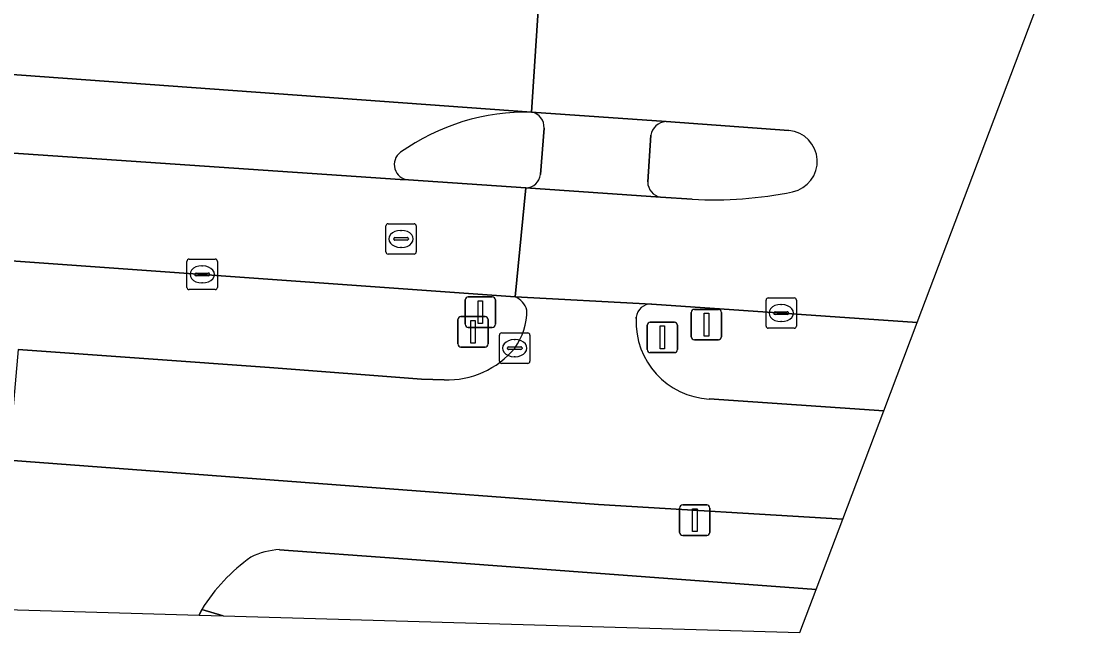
# Model space of a CAD drawing. Extents: x 155018 to 156648, y 383979 to 385733.
# Drawn here: x 155861.93 to 155897.08, y 383986.42 to 384006.48 of the extents above; entities that cross this region are included whole.
import ezdxf

# ---------------------------------------------------------------- set-up
doc = ezdxf.new("R2010")
doc.units = 0
for name, color, linetype in [('IMGEO_Berm_groen', 7, 'Continuous'), ('IMGEO_Fietspad_gesloten', 7, 'Continuous'), ('IMGEO_Kolk', 7, 'Continuous'), ('IMGEO_Lichtmast', 7, 'Continuous'), ('IMGEO_Rijbaan_lokaal_gesloten', 7, 'Continuous'), ('IMGEO_Rioolput', 7, 'Continuous'), ('IMGEO_Verkeersbordpaal', 7, 'Continuous'), ('IMGEO_Verkeerseiland_gesloten', 7, 'Continuous'), ('IMGEO_Voetpad_gesloten', 7, 'Continuous')]:
    doc.layers.add(name, color=color, linetype=linetype)

msp = doc.modelspace()

# ---------------------------------------------------------------- linework, layer by layer
at = {"layer": 'IMGEO_Berm_groen'}
for points in [[(155878.135, 383997.446), (155868.028, 383998.166), (155859.901, 383998.745), (155859.718, 383998.758), (155855.655, 383999.069), (155854.237, 383999.194)], [(155890.232, 383993.702), (155891.328, 383996.597), (155882.623, 383997.203), (155882.609, 383997.204)], [(155882.109, 383996.771), (155882.107, 383996.749), (155882.106, 383996.727)], [(155861.829, 383995.709), (155870.079, 383995.123), (155875.06, 383994.744), (155875.807, 383994.719)], [(155884.505, 383994.088), (155890.232, 383993.702)], [(155870.405, 383989.143), (155874.304, 383988.855), (155888.014, 383987.841), (155888.884, 383990.14), (155880.872, 383990.62), (155872.698, 383991.237), (155861.51, 383992.082), (155859.606, 383992.226)], [(155852.848, 383987.427), (155867.764, 383986.994)], [(155867.764, 383986.994), (155867.852, 383987.184)]]:
    msp.add_lwpolyline(points, dxfattribs=at)
for centre, radius, start, end in [((155877.823, 383996.784), 0.732, 17.84, 64.7906), ((155876.359, 383997.007), 2.161, 324.6217, 0.0252), ((155882.59, 383996.721), 0.484, 87.7464, 174.0387), ((155884.642, 383996.622), 2.538, 177.6387, 266.9065), ((155875.921, 383997.566), 2.849, 267.7156, 320.5627), ((155872.922, 383984.028), 5.972, 125.3746, 148.103), ((155870.521, 383986.772), 2.374, 92.8042, 116.4128)]:
    msp.add_arc(centre, radius, start, end, dxfattribs=at)
at = {"layer": 'IMGEO_Fietspad_gesloten'}
for points in [[(155883.087, 384003.19), (155878.677, 384003.501)], [(155879.083, 384002.979), (155878.965, 384001.456)], [(155882.484, 384001.211), (155882.589, 384002.741)], [(155878.491, 384001.013), (155882.909, 384000.712)], [(155882.609, 383997.204), (155878.135, 383997.446)], [(155882.106, 383996.727), (155882.107, 383996.749), (155882.109, 383996.771)], [(155875.807, 383994.719), (155875.06, 383994.744), (155870.079, 383995.123), (155861.829, 383995.709), (155861.51, 383992.082), (155872.698, 383991.237), (155880.872, 383990.62), (155888.884, 383990.14), (155890.232, 383993.702)], [(155890.232, 383993.702), (155884.505, 383994.088)]]:
    msp.add_lwpolyline(points, dxfattribs=at)
for centre, radius, start, end in [((155878.596, 384003.019), 0.488, 355.2449, 80.505), ((155883.105, 384002.669), 0.521, 92.0085, 172.0676), ((155878.477, 384001.503), 0.49, 271.6124, 354.5152), ((155882.994, 384001.215), 0.51, 180.4628, 260.3795), ((155877.823, 383996.784), 0.732, 17.84, 64.7906), ((155876.359, 383997.007), 2.161, 324.6217, 0.0252), ((155882.59, 383996.721), 0.484, 87.7464, 174.0387), ((155884.642, 383996.622), 2.538, 177.6387, 266.9065), ((155875.921, 383997.566), 2.849, 267.7156, 320.5627)]:
    msp.add_arc(centre, radius, start, end, dxfattribs=at)
at = {"layer": 'IMGEO_Kolk'}
for p, q in [((155867.44, 383998.678), (155868.292, 383998.678)), ((155867.365, 383997.752), (155867.365, 383998.604)), ((155867.853, 383998.458), (155867.878, 383998.458)), ((155868.366, 383998.604), (155868.366, 383997.752)), ((155867.624, 383998.172), (155867.624, 383998.184)), ((155868.062, 383998.135), (155867.664, 383998.135)), ((155867.667, 383998.221), (155868.065, 383998.221)), ((155868.108, 383998.184), (155868.108, 383998.172)), ((155868.292, 383997.678), (155867.44, 383997.678)), ((155867.876, 383997.898), (155867.851, 383997.898)), ((155886.367, 383996.482), (155886.367, 383997.334)), ((155886.442, 383997.408), (155887.294, 383997.408)), ((155887.368, 383997.334), (155887.368, 383996.482)), ((155886.626, 383996.902), (155886.626, 383996.914)), ((155886.669, 383996.951), (155887.067, 383996.951)), ((155886.855, 383997.188), (155886.88, 383997.188)), ((155887.11, 383996.914), (155887.11, 383996.902)), ((155887.064, 383996.865), (155886.666, 383996.865)), ((155886.878, 383996.628), (155886.853, 383996.628)), ((155877.695, 383996.256), (155878.547, 383996.256)), ((155887.294, 383996.408), (155886.442, 383996.408)), ((155877.62, 383995.33), (155877.62, 383996.182)), ((155878.108, 383996.036), (155878.133, 383996.036)), ((155878.621, 383996.182), (155878.621, 383995.33)), ((155877.879, 383995.75), (155877.879, 383995.762)), ((155878.317, 383995.713), (155877.919, 383995.713)), ((155877.922, 383995.799), (155878.32, 383995.799)), ((155878.363, 383995.762), (155878.363, 383995.75)), ((155878.547, 383995.256), (155877.695, 383995.256)), ((155878.131, 383995.476), (155878.106, 383995.476))]:
    msp.add_line(p, q, dxfattribs=at)
for points in [[(155867.44, 383998.678), (155868.292, 383998.678)], [(155867.365, 383997.752), (155867.365, 383998.604)], [(155868.366, 383998.604), (155868.366, 383997.752)], [(155868.292, 383997.678), (155867.44, 383997.678)], [(155886.367, 383996.482), (155886.367, 383997.334)], [(155886.442, 383997.408), (155887.294, 383997.408)], [(155887.368, 383997.334), (155887.368, 383996.482)], [(155877.695, 383996.256), (155878.547, 383996.256)], [(155887.294, 383996.408), (155886.442, 383996.408)], [(155877.62, 383995.33), (155877.62, 383996.182)], [(155878.621, 383996.182), (155878.621, 383995.33)], [(155878.547, 383995.256), (155877.695, 383995.256)]]:
    msp.add_lwpolyline(points, dxfattribs=at)
for centre, radius, start, end in [((155867.442, 383998.602), 0.0765, 91.552, 178.448), ((155867.442, 383998.602), 0.0765, 91.552, 178.448), ((155868.29, 383998.602), 0.0765, 1.552, 88.448), ((155868.29, 383998.602), 0.0765, 1.552, 88.448), ((155867.664, 383998.181), 0.0403, 85.8775, 175.7526), ((155867.661, 383998.171), 0.0366, 178.938, 274.7102), ((155868.065, 383998.178), 0.043, 264.8664, 352.4533), ((155868.069, 383998.183), 0.0386, 1.7309, 96.639), ((155867.442, 383997.754), 0.0765, 181.552, 268.448), ((155867.442, 383997.754), 0.0765, 181.552, 268.448), ((155868.29, 383997.754), 0.0765, 271.552, 358.448), ((155868.29, 383997.754), 0.0765, 271.552, 358.448), ((155886.444, 383997.332), 0.0765, 91.552, 178.448), ((155886.444, 383997.332), 0.0765, 91.552, 178.448), ((155887.292, 383997.332), 0.0765, 1.552, 88.448), ((155887.292, 383997.332), 0.0765, 1.552, 88.448), ((155886.666, 383996.911), 0.0403, 85.8775, 175.7526), ((155887.071, 383996.913), 0.0386, 1.7309, 96.639), ((155886.663, 383996.901), 0.0366, 178.938, 274.7102), ((155887.067, 383996.908), 0.043, 264.8664, 352.4533), ((155877.697, 383996.18), 0.0765, 91.552, 178.448), ((155877.697, 383996.18), 0.0765, 91.552, 178.448), ((155878.545, 383996.18), 0.0765, 1.552, 88.448), ((155878.545, 383996.18), 0.0765, 1.552, 88.448), ((155886.444, 383996.484), 0.0765, 181.552, 268.448), ((155886.444, 383996.484), 0.0765, 181.552, 268.448), ((155887.292, 383996.484), 0.0765, 271.552, 358.448), ((155887.292, 383996.484), 0.0765, 271.552, 358.448), ((155877.919, 383995.759), 0.0403, 85.8775, 175.7526), ((155877.916, 383995.749), 0.0366, 178.938, 274.7102), ((155878.32, 383995.756), 0.043, 264.8664, 352.4533), ((155878.324, 383995.761), 0.0386, 1.7309, 96.639), ((155877.697, 383995.332), 0.0765, 181.552, 268.448), ((155877.697, 383995.332), 0.0765, 181.552, 268.448), ((155878.545, 383995.332), 0.0765, 271.552, 358.448), ((155878.545, 383995.332), 0.0765, 271.552, 358.448)]:
    msp.add_arc(centre, radius, start, end, dxfattribs=at)
for centre, major_axis, ratio, start_param, end_param in [((155867.852, 383998.178), (-0.387, 0.002), 0.722429, 4.712389, 7.853982), ((155867.877, 383998.178), (-0.39, 0.002), 0.717154, 1.570796, 4.712389), ((155886.854, 383996.908), (-0.387, 0.002), 0.722429, 4.712389, 7.853982), ((155886.879, 383996.908), (-0.39, 0.002), 0.717154, 1.570796, 4.712389), ((155878.107, 383995.756), (-0.387, 0.002), 0.722429, 4.712389, 7.853982), ((155878.132, 383995.756), (-0.39, 0.002), 0.717154, 1.570796, 4.712389)]:
    msp.add_ellipse(centre, major_axis=major_axis, ratio=ratio, start_param=start_param, end_param=end_param, dxfattribs=at)
at = {"layer": 'IMGEO_Lichtmast'}
for p, q in [((155876.496, 383996.539), (155876.496, 383997.339)), ((155876.496, 383997.339), (155876.496, 383996.539)), ((155876.596, 383997.439), (155877.386, 383997.439)), ((155877.386, 383997.439), (155876.596, 383997.439)), ((155877.486, 383997.339), (155877.486, 383996.539)), ((155877.486, 383996.539), (155877.486, 383997.339)), ((155883.916, 383996.129), (155883.916, 383996.929)), ((155883.916, 383996.929), (155883.916, 383996.129)), ((155884.016, 383997.029), (155884.806, 383997.029)), ((155884.806, 383997.029), (155884.016, 383997.029)), ((155884.906, 383996.929), (155884.906, 383996.129)), ((155884.906, 383996.129), (155884.906, 383996.929)), ((155877.386, 383996.439), (155876.596, 383996.439)), ((155876.596, 383996.439), (155877.386, 383996.439)), ((155884.806, 383996.029), (155884.016, 383996.029)), ((155884.016, 383996.029), (155884.806, 383996.029)), ((155883.633, 383990.609), (155884.423, 383990.609)), ((155884.423, 383990.609), (155883.633, 383990.609)), ((155883.533, 383989.709), (155883.533, 383990.509)), ((155883.533, 383990.509), (155883.533, 383989.709)), ((155884.523, 383990.509), (155884.523, 383989.709)), ((155884.523, 383989.709), (155884.523, 383990.509)), ((155884.423, 383989.609), (155883.633, 383989.609)), ((155883.633, 383989.609), (155884.423, 383989.609))]:
    msp.add_line(p, q, dxfattribs=at)
for points in [[(155876.916, 383997.314), (155877.066, 383997.314), (155877.066, 383996.564), (155876.916, 383996.564), (155876.916, 383997.314)], [(155884.336, 383996.904), (155884.486, 383996.904), (155884.486, 383996.154), (155884.336, 383996.154), (155884.336, 383996.904)], [(155883.953, 383990.484), (155884.103, 383990.484), (155884.103, 383989.734), (155883.953, 383989.734), (155883.953, 383990.484)]]:
    msp.add_lwpolyline(points, dxfattribs=at)
for centre, start, end in [((155876.596, 383997.339), 90, 180), ((155876.596, 383997.339), 90, 180), ((155877.386, 383997.339), 0, 90), ((155877.386, 383997.339), 360, 90), ((155884.016, 383996.929), 90, 180), ((155884.016, 383996.929), 90, 180), ((155884.806, 383996.929), 0, 90), ((155884.806, 383996.929), 360, 90), ((155876.596, 383996.539), 180, 270), ((155876.596, 383996.539), 180, 270), ((155877.386, 383996.539), 270, 0), ((155877.386, 383996.539), 270, 0), ((155884.016, 383996.129), 180, 270), ((155884.016, 383996.129), 180, 270), ((155884.806, 383996.129), 270, 0), ((155884.806, 383996.129), 270, 0), ((155883.633, 383990.509), 90, 180), ((155883.633, 383990.509), 90, 180), ((155884.423, 383990.509), 0, 90), ((155884.423, 383990.509), 360, 90), ((155883.633, 383989.709), 180, 270), ((155883.633, 383989.709), 180, 270), ((155884.423, 383989.709), 270, 0), ((155884.423, 383989.709), 270, 0)]:
    msp.add_arc(centre, 0.1, start, end, dxfattribs=at)
at = {"layer": 'IMGEO_Rijbaan_lokaal_gesloten'}
for points in [[(155891.328, 383996.597), (155897.084, 384011.803), (155895.152, 384011.784), (155894.282, 384008.95)], [(155879.989, 384006.958), (155878.906, 384007.01), (155878.677, 384003.501), (155883.087, 384003.19), (155887.121, 384002.896)], [(155854.237, 383999.194), (155855.655, 383999.069), (155859.718, 383998.758), (155859.901, 383998.745), (155868.028, 383998.166), (155878.135, 383997.446), (155878.491, 384001.013), (155874.638, 384001.279), (155874.367, 384001.288), (155861.023, 384002.2), (155860.966, 384002.213), (155855.918, 384002.59), (155852.993, 384002.79), (155848.627, 384003.153), (155824.563, 384005.154), (155822.853, 384001.146)], [(155878.677, 384003.501), (155856.345, 384005.125), (155856.151, 384005.122)], [(155860.966, 384002.213), (155861.023, 384002.2), (155874.367, 384001.288), (155874.638, 384001.279)], [(155883.947, 384000.643), (155882.909, 384000.712), (155878.491, 384001.013), (155878.135, 383997.446), (155882.609, 383997.204), (155882.623, 383997.203), (155891.328, 383996.597)]]:
    msp.add_lwpolyline(points, dxfattribs=at)
msp.add_lwpolyline([(155878.906, 384007.01), (155861.223, 384008.264), (155856.427, 384008.604), (155853.514, 384008.875), (155853.198, 384005.384), (155856.151, 384005.122), (155856.345, 384005.125), (155878.677, 384003.501)], close=True, dxfattribs=at)
for centre, radius, start, end in [((155878.511, 383996.357), 7.146, 88.6657, 125.3694), ((155887.033, 384001.884), 1.016, 281.773, 85.0135), ((155874.669, 384001.779), 0.501, 126.0785, 266.4468), ((155884.651, 384013.376), 12.753, 266.8332, 281.7113)]:
    msp.add_arc(centre, radius, start, end, dxfattribs=at)
at = {"layer": 'IMGEO_Rioolput'}
for p, q in [((155873.89, 383998.915), (155873.89, 383999.767)), ((155873.965, 383999.841), (155874.817, 383999.841)), ((155874.891, 383999.767), (155874.891, 383998.915)), ((155874.192, 383999.384), (155874.59, 383999.384)), ((155874.378, 383999.621), (155874.403, 383999.621)), ((155874.149, 383999.335), (155874.149, 383999.347)), ((155874.587, 383999.298), (155874.189, 383999.298)), ((155874.401, 383999.061), (155874.376, 383999.061)), ((155874.633, 383999.347), (155874.633, 383999.335)), ((155874.817, 383998.841), (155873.965, 383998.841))]:
    msp.add_line(p, q, dxfattribs=at)
for points in [[(155873.89, 383998.915), (155873.89, 383999.767)], [(155873.965, 383999.841), (155874.817, 383999.841)], [(155874.891, 383999.767), (155874.891, 383998.915)], [(155874.817, 383998.841), (155873.965, 383998.841)]]:
    msp.add_lwpolyline(points, dxfattribs=at)
for centre, radius, start, end in [((155873.967, 383999.765), 0.0765, 91.552, 178.448), ((155873.967, 383999.765), 0.0765, 91.552, 178.448), ((155874.815, 383999.765), 0.0765, 1.552, 88.448), ((155874.815, 383999.765), 0.0765, 1.552, 88.448), ((155874.189, 383999.344), 0.0403, 85.8775, 175.7526), ((155874.594, 383999.346), 0.0386, 1.7309, 96.639), ((155874.186, 383999.334), 0.0366, 178.938, 274.7102), ((155874.59, 383999.341), 0.043, 264.8664, 352.4533), ((155873.967, 383998.917), 0.0765, 181.552, 268.448), ((155873.967, 383998.917), 0.0765, 181.552, 268.448), ((155874.815, 383998.917), 0.0765, 271.552, 358.448), ((155874.815, 383998.917), 0.0765, 271.552, 358.448)]:
    msp.add_arc(centre, radius, start, end, dxfattribs=at)
for centre, major_axis, ratio, start_param, end_param in [((155874.377, 383999.341), (-0.387, 0.002), 0.722429, 4.712389, 7.853982), ((155874.402, 383999.341), (-0.39, 0.002), 0.717154, 1.570796, 4.712389)]:
    msp.add_ellipse(centre, major_axis=major_axis, ratio=ratio, start_param=start_param, end_param=end_param, dxfattribs=at)
at = {"layer": 'IMGEO_Verkeersbordpaal'}
for p, q in [((155876.256, 383995.894), (155876.256, 383996.694)), ((155876.256, 383996.694), (155876.256, 383995.894)), ((155876.356, 383996.794), (155877.146, 383996.794)), ((155877.146, 383996.794), (155876.356, 383996.794)), ((155877.246, 383996.694), (155877.246, 383995.894)), ((155877.246, 383995.894), (155877.246, 383996.694)), ((155882.571, 383996.609), (155883.361, 383996.609)), ((155883.361, 383996.609), (155882.571, 383996.609)), ((155882.471, 383995.709), (155882.471, 383996.509)), ((155882.471, 383996.509), (155882.471, 383995.709)), ((155883.461, 383996.509), (155883.461, 383995.709)), ((155883.461, 383995.709), (155883.461, 383996.509)), ((155877.146, 383995.794), (155876.356, 383995.794)), ((155876.356, 383995.794), (155877.146, 383995.794)), ((155883.361, 383995.609), (155882.571, 383995.609)), ((155882.571, 383995.609), (155883.361, 383995.609))]:
    msp.add_line(p, q, dxfattribs=at)
for points in [[(155876.676, 383996.669), (155876.826, 383996.669), (155876.826, 383995.919), (155876.676, 383995.919), (155876.676, 383996.669)], [(155882.891, 383996.484), (155883.041, 383996.484), (155883.041, 383995.734), (155882.891, 383995.734), (155882.891, 383996.484)]]:
    msp.add_lwpolyline(points, dxfattribs=at)
for centre, start, end in [((155876.356, 383996.694), 90, 180), ((155876.356, 383996.694), 90, 180), ((155877.146, 383996.694), 0, 90), ((155877.146, 383996.694), 360, 90), ((155882.571, 383996.509), 90, 180), ((155882.571, 383996.509), 90, 180), ((155883.361, 383996.509), 0, 90), ((155883.361, 383996.509), 360, 90), ((155876.356, 383995.894), 180, 270), ((155876.356, 383995.894), 180, 270), ((155877.146, 383995.894), 270, 0), ((155877.146, 383995.894), 270, 0), ((155882.571, 383995.709), 180, 270), ((155882.571, 383995.709), 180, 270), ((155883.361, 383995.709), 270, 0), ((155883.361, 383995.709), 270, 0)]:
    msp.add_arc(centre, 0.1, start, end, dxfattribs=at)
at = {"layer": 'IMGEO_Verkeerseiland_gesloten'}
for points in [[(155878.965, 384001.456), (155879.083, 384002.979)], [(155887.121, 384002.896), (155883.087, 384003.19)], [(155882.589, 384002.741), (155882.484, 384001.211)], [(155874.638, 384001.279), (155878.491, 384001.013)], [(155882.909, 384000.712), (155883.947, 384000.643)]]:
    msp.add_lwpolyline(points, dxfattribs=at)
for centre, radius, start, end in [((155878.511, 383996.357), 7.146, 88.6657, 125.3694), ((155878.596, 384003.019), 0.488, 355.2449, 80.505), ((155883.105, 384002.669), 0.521, 92.0085, 172.0676), ((155887.033, 384001.884), 1.016, 281.773, 85.0135), ((155874.669, 384001.779), 0.501, 126.0785, 266.4468), ((155878.477, 384001.503), 0.49, 271.6124, 354.5152), ((155882.994, 384001.215), 0.51, 180.4628, 260.3795), ((155884.651, 384013.376), 12.753, 266.8332, 281.7113)]:
    msp.add_arc(centre, radius, start, end, dxfattribs=at)
at = {"layer": 'IMGEO_Voetpad_gesloten'}
for points in [[(155868.557, 383986.971), (155887.477, 383986.422), (155888.014, 383987.841), (155874.304, 383988.855), (155870.405, 383989.143)], [(155867.764, 383986.994), (155868.557, 383986.971), (155867.852, 383987.184), (155867.764, 383986.994)], [(155867.852, 383987.184), (155868.557, 383986.971)]]:
    msp.add_lwpolyline(points, dxfattribs=at)
for centre, radius, start, end in [((155872.922, 383984.028), 5.972, 125.3746, 148.103), ((155870.521, 383986.772), 2.374, 92.8042, 116.4128)]:
    msp.add_arc(centre, radius, start, end, dxfattribs=at)

doc.saveas('drawing.dxf')
